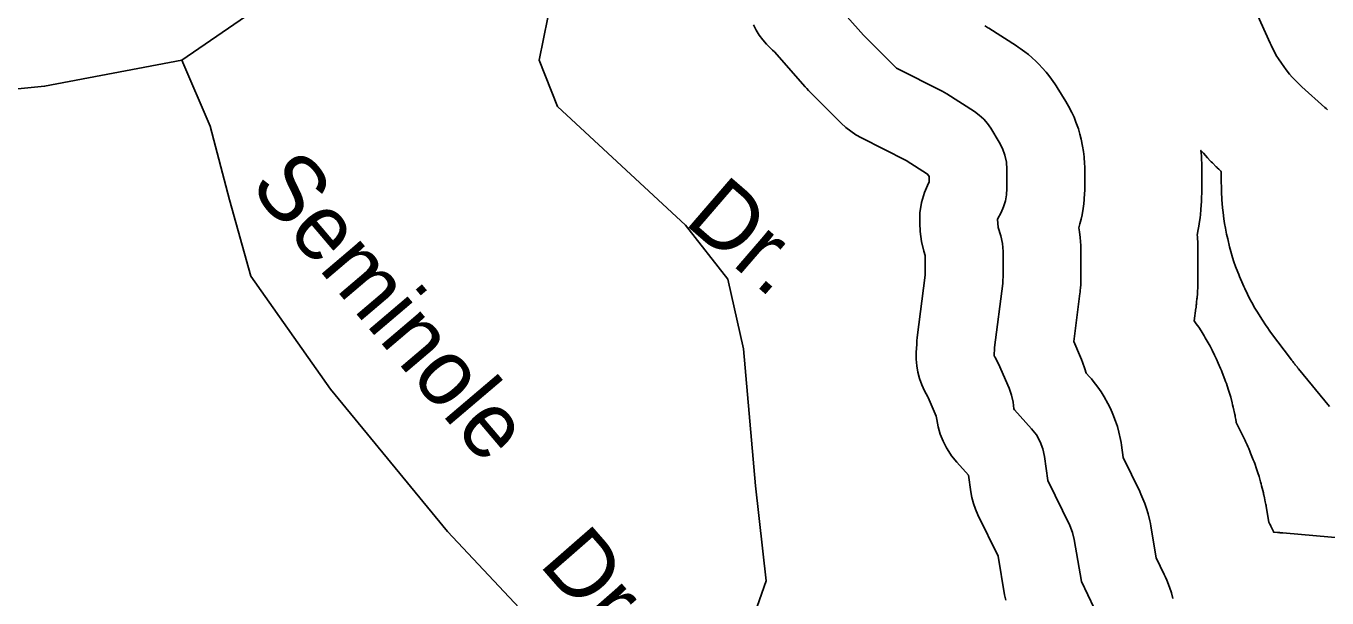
# Model space of a CAD drawing. Extents: x 2126262 to 2293712, y 749403 to 919119.
# Drawn here: x 2236181 to 2238061, y 806654 to 807479 of the extents above; entities that cross this region are included whole.
import ezdxf

# ---------------------------------------------------------------- set-up
doc = ezdxf.new("R2010")
doc.units = 0
for name, color, linetype in [('Exist Hydrographic Lake Shore', 7, 'Continuous'), ('Exist Road Non-System Type 51', 7, 'Continuous'), ('Exist Road Non-System Type 51 Label', 7, 'Continuous')]:
    doc.layers.add(name, color=color, linetype=linetype)

msp = doc.modelspace()

# ---------------------------------------------------------------- linework, layer by layer
at = {"layer": 'Exist Hydrographic Lake Shore'}
for points in [[(2237344, 807519.4), (2237391.3, 807465.7), (2237438.8, 807418.2), (2237505.1, 807384.8), (2237508.5, 807383), (2237511.8, 807381), (2237551.7, 807355.5), (2237558.6, 807350.5), (2237564.9, 807344.8), (2237570.5, 807338.4), (2237575.3, 807331.4), (2237587.5, 807311.4), (2237592.3, 807302.3), (2237595.7, 807292.7), (2237597.8, 807282.6), (2237598.5, 807272.3), (2237598.5, 807244.6), (2237598, 807235.6), (2237596.4, 807226.8), (2237593.7, 807218.2), (2237590.1, 807210), (2237585.1, 807200.4), (2237585.7, 807188.2), (2237589.5, 807176.2), (2237592.1, 807165), (2237593, 807153.6), (2237593, 807117), (2237592.8, 807112.2), (2237592.4, 807107.5), (2237580.6, 807015.2), (2237580, 807002.8), (2237581, 807001.5), (2237586.1, 806991.7), (2237601.7, 806956.2), (2237605.2, 806946.4), (2237607.3, 806936.3), (2237608.6, 806926.5), (2237609.5, 806925), (2237634.2, 806897.5), (2237641, 806888.8), (2237646.4, 806879.1), (2237650.3, 806868.8), (2237652.7, 806858), (2237657.7, 806823), (2237689.2, 806758), (2237693.1, 806748.3), (2237695.6, 806738), (2237706.1, 806677.2), (2237724.4, 806638.8)], [(2238061.8, 807358.1), (2238059.8, 807359.8), (2238057.8, 807361.6), (2238024.5, 807391.5), (2238022.3, 807393.5), (2238020.2, 807395.5), (2238014.7, 807401), (2238010.7, 807405.3), (2238006.9, 807409.7), (2238002, 807415.8), (2237998.4, 807420.4), (2237995.1, 807425.2), (2237990.8, 807431.8), (2237987.7, 807436.7), (2237984.9, 807441.9), (2237981.4, 807448.8), (2237980.1, 807451.4), (2237978.8, 807454.1), (2237954.4, 807508.5)], [(2237596.8, 806650.6), (2237595.2, 806658.1), (2237585.7, 806713.7), (2237556.5, 806773.8), (2237553, 806781.8), (2237550.1, 806790.1), (2237547.9, 806798.5), (2237546.3, 806807), (2237542.9, 806830.8), (2237525.9, 806849.7), (2237518.5, 806858.8), (2237512.1, 806868.6), (2237511.2, 806870.1), (2237506.2, 806879.9), (2237502.2, 806890), (2237499.1, 806900.6), (2237497.1, 806911.3), (2237496.5, 806915.9), (2237484.7, 806942.8), (2237484.1, 806944), (2237484, 806944.1), (2237479.4, 806952.4), (2237475.5, 806961.1), (2237472.4, 806970.1), (2237470, 806979.3), (2237468.4, 806988.7), (2237467.6, 806998.1), (2237467.6, 807007.7), (2237468.2, 807020.1), (2237468.5, 807024.8), (2237469, 807029.4), (2237480.5, 807119.4), (2237480.5, 807147.8), (2237478.4, 807154.3), (2237475, 807168.1), (2237473.4, 807182.3), (2237472.7, 807194.5), (2237472.9, 807209.4), (2237475.1, 807224.2), (2237479.3, 807238.6), (2237485.3, 807252.3), (2237486, 807253.8), (2237486, 807261.8), (2237483.8, 807265.4), (2237452.8, 807285.2), (2237388.2, 807317.8), (2237380.3, 807322.1), (2237372.8, 807327.1), (2237365.8, 807332.6), (2237359.2, 807338.7), (2237311.7, 807386.2), (2237309.2, 807388.7), (2237306.8, 807391.4), (2237262.6, 807441.6), (2237260, 807444.2), (2237257.2, 807446.6), (2237251.2, 807452.7), (2237245.7, 807459.1), (2237240.8, 807466), (2237236.3, 807473.2), (2237232.4, 807480.7)], [(2237566.6, 807479.3), (2237569.9, 807477.4), (2237571.1, 807476.6), (2237572.3, 807475.8), (2237612.3, 807450.3), (2237614.9, 807448.6), (2237617.5, 807446.7), (2237624.4, 807441.8), (2237629.5, 807437.9), (2237634.3, 807433.7), (2237640.6, 807428), (2237645.2, 807423.6), (2237649.6, 807418.9), (2237655.2, 807412.5), (2237659.2, 807407.6), (2237663, 807402.4), (2237667.8, 807395.4), (2237669.6, 807392.8), (2237671.3, 807390.1), (2237683.5, 807370.1), (2237685.5, 807366.8), (2237687.3, 807363.4), (2237692.1, 807354.3), (2237695.4, 807347.3), (2237698.2, 807340.2), (2237701.7, 807330.5), (2237704, 807323.1), (2237705.8, 807315.6), (2237707.9, 807305.6), (2237709.3, 807298), (2237710.1, 807290.3), (2237710.8, 807280), (2237711, 807276.2), (2237711, 807272.3), (2237711, 807244.6), (2237711, 807241.2), (2237710.8, 807237.9), (2237710.3, 807228.9), (2237709.7, 807222.2), (2237708.7, 807215.5), (2237707.1, 807206.7), (2237705.7, 807200.1), (2237703.9, 807193.6), (2237702.2, 807188), (2237703.3, 807182.2), (2237704.3, 807173.6), (2237705.1, 807162.2), (2237705.4, 807157.9), (2237705.5, 807153.6), (2237705.5, 807117), (2237705.5, 807115.2), (2237705.4, 807113.4), (2237705.3, 807108.6), (2237705.1, 807105.1), (2237704.8, 807101.5), (2237704.4, 807096.8), (2237704.2, 807095), (2237704, 807093.2), (2237695, 807023.5), (2237704.7, 807001.3), (2237706.2, 806997.7), (2237707.6, 806994.1), (2237711.1, 806984.3), (2237713.1, 806978), (2237717.8, 806972.8), (2237720.5, 806969.7), (2237723.1, 806966.4), (2237729.9, 806957.7), (2237734.8, 806950.9), (2237739.1, 806943.8), (2237744.5, 806934.2), (2237748.3, 806926.8), (2237751.5, 806919.1), (2237755.5, 806908.8), (2237758.1, 806900.9), (2237760.2, 806892.9), (2237762.6, 806882.1), (2237763.4, 806878), (2237764.1, 806873.9), (2237766.6, 806856.3), (2237790.4, 806807.2), (2237792.1, 806803.6), (2237793.6, 806799.9), (2237797.5, 806790.1), (2237800.2, 806782.7), (2237802.4, 806775.1), (2237804.9, 806764.8), (2237805.8, 806761), (2237806.5, 806757.1), (2237814.3, 806711.6), (2237825.9, 806687.3), (2237827.7, 806683.4), (2237829.3, 806679.5), (2237833.3, 806669), (2237836.1, 806661), (2237838.3, 806652.8)], [(2238064.6, 806930.1), (2238019.7, 806984.4), (2238019.6, 806984.6), (2238019.4, 806984.8), (2238019, 806985.3), (2238018.7, 806985.7), (2238018.4, 806986.1), (2238018, 806986.6), (2238017.8, 806986.8), (2238017.7, 806987), (2238016.6, 806988.3), (2238016.3, 806988.7), (2238015.9, 806989.1), (2238015.1, 806990.1), (2238014.5, 806990.9), (2238013.9, 806991.6), (2238013.1, 806992.7), (2238012.8, 806993.1), (2238012.5, 806993.4), (2238011.5, 806994.8), (2238011.3, 806995), (2238011.2, 806995.2), (2238010.8, 806995.7), (2238010.5, 806996.1), (2238010.2, 806996.5), (2238009.8, 806997), (2238009.7, 806997.2), (2238009.5, 806997.4), (2237979.5, 807037.4), (2237978.5, 807038.7), (2237977.5, 807040.1), (2237974.9, 807043.8), (2237972.9, 807046.5), (2237971, 807049.4), (2237968.5, 807053.1), (2237967.6, 807054.6), (2237966.7, 807056), (2237960.3, 807066.2), (2237958.5, 807069.1), (2237956.8, 807072), (2237952.2, 807079.8), (2237949, 807085.8), (2237945.9, 807091.9), (2237942.1, 807100.1), (2237940.6, 807103.1), (2237939.3, 807106.3), (2237934.6, 807117.4), (2237933.3, 807120.5), (2237932, 807123.7), (2237928.8, 807132.1), (2237926.5, 807138.5), (2237924.5, 807145), (2237922, 807153.7), (2237921.1, 807157), (2237920.2, 807160.3), (2237917.4, 807172), (2237916.6, 807175.3), (2237915.9, 807178.6), (2237914.1, 807187.5), (2237912.8, 807194.2), (2237911.9, 807200.9), (2237910.8, 807209.9), (2237910.4, 807213.2), (2237910.1, 807216.6), (2237909.2, 807228.6), (2237909, 807230.3), (2237908.9, 807232), (2237908.6, 807236.5), (2237908.5, 807239.9), (2237908.4, 807243.3), (2237908.3, 807247.9), (2237908.3, 807249.6), (2237908.2, 807251.3), (2237908.2, 807268.8), (2237907.6, 807269.4), (2237906, 807270.9), (2237904.5, 807272.4), (2237902.4, 807274.4), (2237901.6, 807275.2), (2237900.8, 807276), (2237895.3, 807281.5), (2237893.7, 807283), (2237892.2, 807284.6), (2237888.2, 807288.9), (2237885.2, 807292.1), (2237882.3, 807295.4), (2237878.8, 807299.4), (2237879.4, 807291.6), (2237879.5, 807290.2), (2237879.5, 807288.7), (2237879.7, 807284.9), (2237879.9, 807282), (2237879.9, 807279.1), (2237880, 807275.2), (2237880, 807273.8), (2237880, 807272.3), (2237880, 807244.6), (2237880, 807243.3), (2237880, 807242.1), (2237880, 807238.7), (2237879.9, 807236.2), (2237879.8, 807233.6), (2237879.7, 807230.3), (2237879.6, 807229), (2237879.5, 807227.7), (2237879, 807218.8), (2237878.8, 807216.2), (2237878.6, 807213.7), (2237878, 807207), (2237877.5, 807202), (2237876.8, 807196.9), (2237875.8, 807190.3), (2237875.4, 807187.8), (2237874.9, 807185.3), (2237873.5, 807177.3), (2237873.7, 807175.1), (2237873.8, 807173.5), (2237873.9, 807171.9), (2237874.1, 807167.6), (2237874.3, 807164.4), (2237874.4, 807161.1), (2237874.4, 807156.8), (2237874.5, 807155.2), (2237874.5, 807153.6), (2237874.5, 807117), (2237874.5, 807116.3), (2237874.5, 807115.7), (2237874.5, 807113.9), (2237874.4, 807112.5), (2237874.4, 807111.2), (2237874.4, 807109.4), (2237874.4, 807108.7), (2237874.3, 807108), (2237874.2, 807103.3), (2237874.1, 807101.9), (2237874.1, 807100.6), (2237873.9, 807097), (2237873.8, 807094.3), (2237873.6, 807091.7), (2237873.3, 807088.1), (2237873.2, 807086.7), (2237873, 807085.4), (2237872.6, 807080.7), (2237872.5, 807080), (2237872.5, 807079.3), (2237872.3, 807077.5), (2237872.1, 807076.2), (2237872, 807074.9), (2237871.8, 807073.1), (2237871.7, 807072.4), (2237871.6, 807071.8), (2237869.2, 807053.4), (2237872.1, 807049.4), (2237875.7, 807044.2), (2237879, 807039), (2237883.3, 807031.9), (2237884.9, 807029.2), (2237886.5, 807026.5), (2237891.9, 807016.8), (2237893.4, 807014.1), (2237894.9, 807011.3), (2237898.6, 807004), (2237901.4, 806998.4), (2237903.9, 806992.7), (2237907.2, 806985), (2237908.4, 806982.1), (2237909.5, 806979.2), (2237913.4, 806968.9), (2237914.5, 806965.9), (2237915.5, 806963), (2237918.2, 806955.1), (2237920.1, 806949.2), (2237921.8, 806943.2), (2237923.8, 806935.1), (2237924.6, 806932.1), (2237925.3, 806929), (2237927.7, 806918.2), (2237928, 806916.7), (2237928.3, 806915.2), (2237929.1, 806911.1), (2237929.7, 806908), (2237929.9, 806906.8), (2237942.5, 806880.9), (2237943.1, 806879.6), (2237943.7, 806878.3), (2237945.4, 806874.7), (2237946.6, 806872), (2237947.8, 806869.2), (2237949.3, 806865.6), (2237949.9, 806864.2), (2237950.5, 806862.8), (2237954.4, 806853), (2237955.5, 806850.3), (2237956.5, 806847.5), (2237959.2, 806840), (2237961.1, 806834.4), (2237962.8, 806828.7), (2237965, 806821.1), (2237965.8, 806818.2), (2237966.5, 806815.3), (2237969, 806805.1), (2237969.4, 806803.6), (2237969.7, 806802.2), (2237970.6, 806798.3), (2237971.2, 806795.4), (2237971.8, 806792.5), (2237972.5, 806788.6), (2237972.8, 806787.2), (2237973.1, 806785.7), (2237976.9, 806763.2), (2237978.5, 806760), (2237979.2, 806758.6), (2237979.8, 806757.1), (2237981.6, 806753.3), (2237982.9, 806750.4), (2237983.7, 806748.4), (2237983.7, 806748.4), (2237984.9, 806748.4), (2237989.2, 806748.1), (2237989.8, 806748.1), (2237990.4, 806748), (2237992.1, 806747.9), (2237993.3, 806747.8), (2237994.5, 806747.7), (2237996.1, 806747.6), (2237996.7, 806747.6), (2237997.3, 806747.5), (2238159.3, 806733.1)]]:
    msp.add_lwpolyline(points, dxfattribs=at)
at = {"layer": 'Exist Road Non-System Type 51'}
for points in [[(2236669.4, 807883.2), (2236679.2, 807811.9), (2236716.8, 807763), (2236610.8, 807627.6), (2236498.4, 807492.8), (2236406.3, 807429.9)], [(2236669.4, 807883.2), (2236776.8, 807832.9), (2236885.7, 807756.1), (2236967.3, 807686.9), (2236977.1, 807639.4), (2236963.2, 807564), (2236935.2, 807491.4), (2236922.7, 807429.9), (2236949.2, 807362.9), (2237134.1, 807191.8), (2237195.5, 807113.6), (2237217.8, 807013), (2237235.3, 806815.4), (2237250.6, 806678.5), (2237237.9, 806641.3), (2237154.2, 806570), (2237035.6, 806489)], [(2235849.5, 807354.5), (2235991.2, 807370.6), (2236208.2, 807392.2), (2236406.3, 807429.9)], [(2236406.3, 807429.9), (2236447.5, 807334.3), (2236475.4, 807228.1), (2236506.1, 807117.8), (2236621.2, 806955), (2236790.1, 806749.7), (2237035.6, 806489)]]:
    msp.add_lwpolyline(points, dxfattribs=at)

# ---------------------------------------------------------------- texts
at = {"layer": 'Exist Road Non-System Type 51 Label'}
for s, rotation, p in [('Seminole', 310.3316, (2236502.5, 807247.1)), ('Dr.', 319.1936, (2237130.4, 807195.1)), ('Dr.', 311.1188, (2236921.1, 806702.1))]:
    msp.add_text(s, height=95, rotation=rotation, dxfattribs=at).set_placement(p)

doc.saveas('drawing.dxf')
